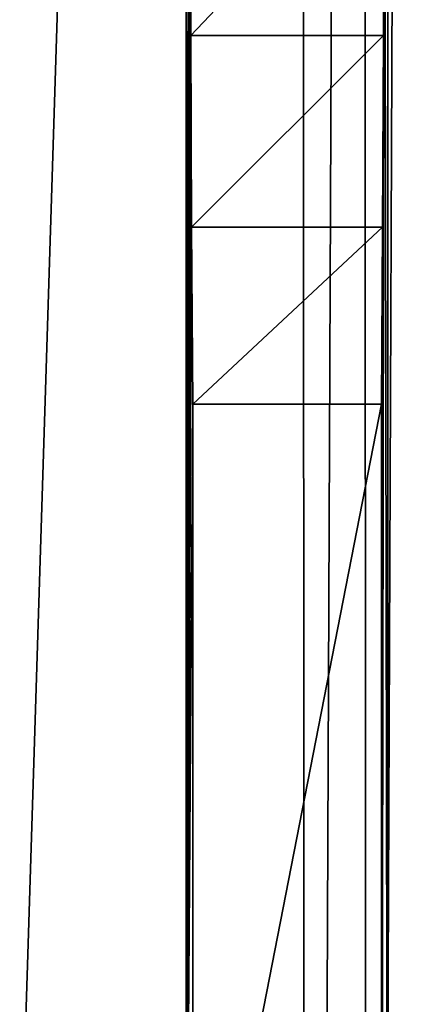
# Model space of a CAD drawing. Header units: metres. Extents: x -206 to 75, y -104 to 104.
# Tile 712 of 1056: x -33.29 to -29.76, y -15.29 to -6.5. Entities that reach past the tile are written whole.
import ezdxf

# ---------------------------------------------------------------- set-up
doc = ezdxf.new("R2010")
doc.units = ezdxf.units.M
doc.layers.add('solid_01_1-CONSUMER_THERM_B_125288', color=7, linetype='CONTINUOUS')

msp = doc.modelspace()

# ---------------------------------------------------------------- linework, layer by layer
at = {"layer": 'solid_01_1-CONSUMER_THERM_B_125288'}
for points in [[(-30.211685, 63.541607), (-29.679237, 63.69318), (-30.193489, -63.560551)], [(-29.679237, 63.69318), (-29.660997, -63.711971), (-30.193489, -63.560551)], [(-30.762913, 63.490448), (-34.744732, -63.510124), (-34.762913, 63.489876)], [(-30.762913, 63.490448), (-30.744732, -63.509552), (-34.744732, -63.510124)], [(-30.762913, 63.490448), (-30.211685, 63.541607), (-30.744732, -63.509552)], [(-30.211685, 63.541607), (-30.193489, -63.560551), (-30.744732, -63.509552)], [(-37.500069, 41.072453, 108.410858), (37.499931, 41.072487, 108.410858), (-37.500031, -41.072514, 108.410858)], [(37.499931, 41.072487, 108.410858), (37.499969, -41.072479, 108.410858), (-37.500031, -41.072514, 108.410858)], [(-42.500034, -37.500031, 108.5), (42.499931, 37.500008, 108.5), (-42.500069, 37.499969, 108.5)], [(-42.500034, -37.500031, 108.5), (42.499966, -37.499992, 108.5), (42.499931, 37.500008, 108.5)], [(-30.028656, -2.922364, 9.27799), (-30.00004, -20.300026, 6), (-30.000059, 20.299974, 6)], [(-25.000059, 20.258665, 6), (-30.000059, 20.299974, 6), (-30.00004, -20.300026, 6)], [(24.999941, 20.258688, 6), (-25.000059, 20.258665, 6), (-30.00004, -20.300026, 6)], [(-25.00004, -20.258713, 6), (24.999941, 20.258688, 6), (-30.00004, -20.300026, 6)], [(-40.000057, 18.499969, 6), (-40.000042, -18.500031, 6), (-31.800058, 18.499973, 6)], [(-40.000042, -18.500031, 6), (-31.800041, -18.500027, 6), (-31.800058, 18.499973, 6)], [(-31.771444, 2.922294, 9.277987), (-31.800058, 18.499973, 6), (-31.800041, -18.500027, 6)], [(-31.7736, 0.979661, 9.030995), (-31.771444, 2.922294, 9.277987), (-31.800041, -18.500027, 6)], [(-31.7736, -0.979715, 9.030995), (-31.7736, 0.979661, 9.030995), (-31.800041, -18.500027, 6)], [(-31.771442, -2.922348, 9.277987), (-31.7736, -0.979715, 9.030995), (-31.800041, -18.500027, 6)], [(-31.767166, -4.818546, 9.76799), (-31.771442, -2.922348, 9.277987), (-31.800041, -18.500027, 6)], [(-30.028656, -2.922364, 9.27799), (-30.057638, -20.24243, 12.6), (-30.00004, -20.300026, 6)], [(-30.03293, -4.818584, 9.768003), (-30.057638, -20.24243, 12.6), (-30.028656, -2.922364, 9.27799)], [(-31.760832, -6.638699, 10.493651), (-31.767166, -4.818546, 9.76799), (-31.800041, -18.500027, 6)], [(-30.03293, -4.818584, 9.768003), (-31.767166, -4.818546, 9.76799), (-31.760832, -6.638699, 10.493651)], [(-30.039263, -6.638729, 10.493666), (-30.03293, -4.818584, 9.768003), (-31.760832, -6.638699, 10.493651)], [(-30.039263, -6.638729, 10.493666), (-30.057638, -20.24243, 12.6), (-30.03293, -4.818584, 9.768003)], [(-31.752552, -8.351471, 11.442305), (-31.760832, -6.638699, 10.493651), (-31.800041, -18.500027, 6)], [(-30.039263, -6.638729, 10.493666), (-31.760832, -6.638699, 10.493651), (-31.752552, -8.351471, 11.442305)], [(-30.047541, -8.351489, 11.442317), (-30.039263, -6.638729, 10.493666), (-31.752552, -8.351471, 11.442305)], [(-30.047541, -8.351489, 11.442317), (-30.057638, -20.24243, 12.6), (-30.039263, -6.638729, 10.493666)], [(-31.752552, -8.351471, 11.442305), (-31.800041, -18.500027, 6), (-31.742449, -9.931794, 12.6)], [(-30.047541, -8.351489, 11.442317), (-31.752552, -8.351471, 11.442305), (-31.742449, -9.931794, 12.6)], [(-30.047541, -8.351489, 11.442317), (-31.742449, -9.931794, 12.6), (-30.057642, -9.931793, 12.6)], [(-30.047541, -8.351489, 11.442317), (-30.057642, -9.931793, 12.6), (-30.057638, -20.24243, 12.6)], [(-31.742449, -9.931794, 12.6), (-31.800041, -18.500027, 6), (-31.742445, -18.557625, 12.6)], [(-30.057642, -9.931793, 12.6), (-31.742449, -9.931794, 12.6), (-31.742445, -18.557625, 12.6)], [(-30.057638, -20.24243, 12.6), (-30.057642, -9.931793, 12.6), (-31.742445, -18.557625, 12.6)]]:
    msp.add_3dface(points, dxfattribs=at)

doc.saveas('drawing.dxf')
